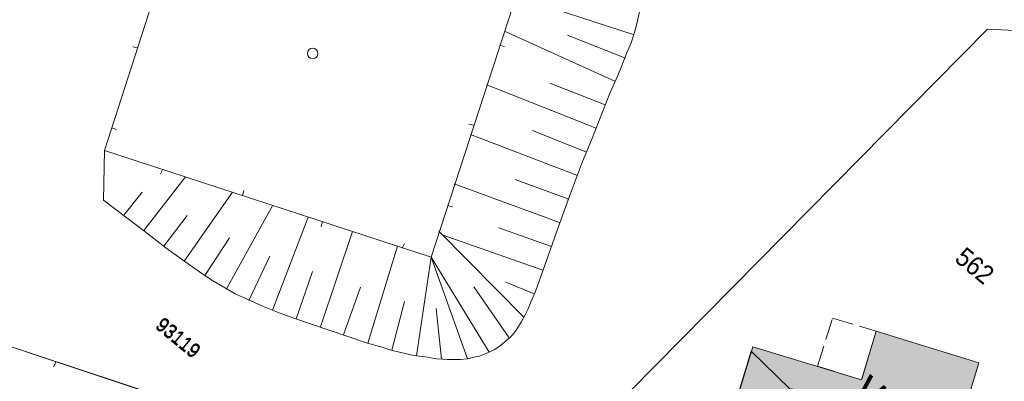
# Model space of a CAD drawing. Header units: metres. Extents: x -740 to 758, y -633 to 854.
# Tile 615 of 656: x 328 to 387, y -304 to -282. Entities that reach past the tile are written whole.
import ezdxf

# ---------------------------------------------------------------- set-up
doc = ezdxf.new("R2010")
doc.units = ezdxf.units.M
doc.header["$MEASUREMENT"] = 0
doc.linetypes.add('1248_416', pattern=[1.664, 1.248, -0.416])
for name, color, linetype in [('Gis.LOVION', 7, 'Continuous'), ('Grundkarte.LOVION', 7, 'Continuous'), ('Grundkarte_Text.LOVION', 7, 'Continuous'), ('Wasser.LOVION', 7, 'Continuous')]:
    doc.layers.add(name, color=color, linetype=linetype)
doc.styles.add('ERSTELLTER_STIL_1', font='arial.ttf')

msp = doc.modelspace()

# ---------------------------------------------------------------- hatches: boundary and pattern name
at = {"layer": 'Gis.LOVION', "linetype": 'Continuous', "lineweight": 18}
msp.add_hatch(color=31, dxfattribs=at).paths.add_polyline_path([(371.863, -301.936), (369.449, -309.886), (381.997, -313.684), (384.357, -305.931), (381.152, -306.555), (378.822, -304.64), (374.166, -304.179)])
at = {"layer": 'Grundkarte.LOVION', "linetype": 'Continuous', "lineweight": 18}
msp.add_hatch(color=9, dxfattribs=at).paths.add_polyline_path([(382.019, -313.756), (385.395, -302.638), (379.299, -300.751), (378.429, -303.644), (371.971, -301.674), (369.465, -309.899)])

# ---------------------------------------------------------------- linework, layer by layer
at = {"layer": 'Gis.LOVION', "color": 44, "linetype": 'Continuous', "lineweight": 18}
msp.add_lwpolyline([(371.863, -301.936), (374.166, -304.179), (378.822, -304.64), (381.152, -306.555), (384.357, -305.931), (381.997, -313.684), (369.449, -309.886)], close=True, dxfattribs=at)
at = {"layer": 'Grundkarte.LOVION', "color": 253, "linetype": 'Continuous', "lineweight": 18}
for points in [[(349.721, -308.895), (311.572, -296.28), (309.677, -295.638), (272.137, -283.2), (271.619, -283.044), (269.202, -282.512), (268.415, -281.111), (268.326, -278.992), (269.354, -277.413), (299.874, -267.927)], [(399.065, -283.449), (385.91, -282.814), (364.691, -304.307), (362.07, -312.869), (355.308, -310.811), (328.759, -301.968)], [(387.723, -320.705), (383.432, -319.44), (362.07, -312.869), (364.691, -304.307), (385.91, -282.814), (399.065, -283.449)]]:
    msp.add_lwpolyline(points, dxfattribs=at)
at = {"layer": 'Grundkarte.LOVION', "color": 8, "linetype": 'Continuous', "lineweight": 18}
for points in [[(355.602, -313.728), (350.03, -312.056), (269.956, -284.477), (272.137, -283.2), (309.677, -295.638), (311.572, -296.28), (349.721, -308.895), (311.572, -296.28), (309.677, -295.638), (272.137, -283.2), (271.619, -283.044), (269.202, -282.512), (268.415, -281.111), (268.326, -278.992), (269.354, -277.413), (299.874, -267.927)], [(342.059, -271.437), (359.132, -277.068), (352.86, -296.361), (333.472, -290.01), (339.502, -271.273)], [(457.692, -296.633), (452.024, -294.882), (434.784, -289.651), (431.677, -288.714), (417.576, -284.447), (399.065, -283.449), (385.91, -282.814), (364.691, -304.307), (362.07, -312.869), (355.308, -310.811), (328.759, -301.968), (355.308, -310.811), (362.07, -312.869), (383.432, -319.44), (387.723, -320.705), (404.972, -325.728), (422.306, -330.713), (428.241, -332.467)], [(385.91, -282.814), (399.065, -283.449)], [(355.602, -313.728), (350.03, -312.056), (269.956, -284.477), (272.137, -283.2), (309.677, -295.638), (311.572, -296.28), (349.721, -308.895)], [(335.145, -283.847), (335.417, -283.909)], [(357.223, -283.846), (356.919, -283.757)], [(334.177, -288.759), (333.873, -288.67)], [(355.102, -288.457), (355.374, -288.519)], [(336.799, -291.399), (336.92, -291.121)], [(341.744, -292.393), (341.655, -292.698)], [(354.134, -293.369), (353.83, -293.281)], [(346.329, -294.546), (346.417, -294.242)], [(351.273, -295.54), (351.152, -295.818)], [(311.572, -296.28), (349.721, -308.895)], [(328.759, -301.968), (355.308, -310.811), (362.07, -312.869), (383.432, -319.44), (387.723, -320.705), (404.972, -325.728), (422.306, -330.713), (428.241, -332.467)], [(328.759, -301.968), (355.308, -310.811), (361.643, -312.733), (362.07, -312.869), (377.64, -317.642)], [(330.443, -302.867), (330.564, -302.59)], [(330.478, -302.825), (330.572, -302.58)]]:
    msp.add_lwpolyline(points, dxfattribs=at)
at = {"layer": 'Grundkarte.LOVION', "color": 253, "linetype": 'Continuous', "lineweight": 18}
for points in [[(352.86, -296.361), (333.472, -290.01), (339.502, -271.273), (339.705, -270.633), (342.059, -271.437), (359.132, -277.068)], [(339.502, -271.273), (339.705, -270.633), (342.059, -271.437), (359.132, -277.068), (352.86, -296.361), (333.472, -290.01)]]:
    msp.add_lwpolyline(points, close=True, dxfattribs=at)
at = {"layer": 'Grundkarte.LOVION', "color": 7, "linetype": 'Continuous', "lineweight": 13}
for points in [[(352.86, -296.361), (359.132, -277.068)], [(364.867, -283.128), (357.906, -280.853)], [(365.256, -281.671), (365.05, -282.578), (364.92, -283.064), (364.737, -283.613), (364.475, -284.26), (364.166, -285.029), (363.951, -285.552), (363.489, -286.573), (362.4, -289.339), (361.85, -290.664), (361.076, -292.72), (360.401, -294.589), (359.058, -298.385), (358.77, -299.063), (358.629, -299.432), (358.455, -299.774), (358.202, -300.213), (358.05, -300.464), (357.871, -300.747), (357.58, -301.101), (357.416, -301.235), (357.225, -301.402), (356.923, -301.638), (356.648, -301.842), (356.308, -301.994), (352.86, -296.361), (333.472, -290.01), (333.407, -292.972), (335.864, -294.83), (337.112, -295.802), (338.097, -296.504), (339.113, -297.232), (339.841, -297.722), (341.221, -298.533), (342.952, -299.31), (343.844, -299.666), (344.762, -299.99), (346.567, -300.611), (348.216, -301.159), (349.012, -301.436), (350.015, -301.722), (350.475, -301.884), (351.835, -302.195), (352.523, -302.275), (353.184, -302.388), (353.541, -302.412), (353.839, -302.442), (354.164, -302.44), (354.606, -302.426), (355.016, -302.386), (355.42, -302.287), (355.739, -302.227), (355.909, -302.151), (356.308, -301.994)], [(363.81, -285.921), (357.222, -282.93)], [(364.413, -284.532), (360.968, -283.154)], [(362.662, -288.693), (356.173, -286.106)], [(363.207, -287.31), (359.917, -286.006)], [(362.091, -290.108), (358.892, -288.825)], [(361.547, -291.492), (355.192, -289.069)], [(335.8, -294.777), (338.265, -291.581)], [(361.034, -292.901), (357.847, -291.735)], [(360.49, -294.285), (354.237, -291.999)], [(334.616, -293.859), (335.694, -292.482)], [(338.193, -296.583), (341.073, -292.488)], [(340.718, -298.228), (343.454, -293.261)], [(336.983, -295.696), (338.372, -293.876)], [(343.443, -299.498), (345.563, -293.971)], [(360.01, -295.721), (356.886, -294.607)], [(339.429, -297.437), (340.895, -295.196)], [(346.289, -300.491), (348.189, -294.837)], [(358.382, -299.929), (353.329, -294.807)], [(359.497, -297.13), (353.528, -295.024)], [(349.103, -301.457), (350.875, -295.698)], [(342.028, -298.927), (343.278, -296.293)], [(351.984, -302.21), (352.86, -296.361), (355.016, -302.386)], [(344.853, -300.01), (345.819, -297.197)], [(347.667, -300.977), (348.659, -298.131)], [(357.495, -301.139), (355.397, -298.122)], [(358.985, -298.54), (357.292, -297.848)], [(350.533, -301.879), (351.286, -298.997)], [(353.482, -302.418), (353.158, -299.405)]]:
    msp.add_lwpolyline(points, dxfattribs=at)
at = {"layer": 'Grundkarte.LOVION', "color": 8, "linetype": 'Continuous', "lineweight": 18}
for points in [[(383.432, -319.44), (362.07, -312.869), (364.691, -304.307), (385.91, -282.814), (399.065, -283.449), (397.773, -287.772), (396.335, -292.406), (394.392, -298.832), (393.652, -301.239), (388.707, -317.476), (387.723, -320.705)], [(382.019, -313.756), (369.465, -309.899), (371.971, -301.674), (378.429, -303.644), (379.299, -300.751), (385.395, -302.638)]]:
    msp.add_lwpolyline(points, close=True, dxfattribs=at)
at = {"layer": 'Grundkarte.LOVION', "color": 8, "linetype": '1248_416', "lineweight": 18}
msp.add_lwpolyline([(378.429, -303.644), (375.808, -302.836), (376.71, -299.969), (379.299, -300.751)], close=True, dxfattribs=at)
at = {"layer": 'Grundkarte.LOVION', "color": 9, "linetype": 'Continuous', "lineweight": 18}
msp.add_circle((345.827, -284.248), 0.312, dxfattribs=at)

# ---------------------------------------------------------------- texts
at = {"layer": 'Grundkarte_Text.LOVION', "color": 7, "linetype": 'Continuous', "lineweight": 13, "attachment_point": 7, "style": 'ERSTELLTER_STIL_1'}
for s, insert, char_height, rotation in [('{\\A1;\\W0.89449x;562}', (383.879, -296.562), 1.1243, 320.58636), ('{\\A1;\\W0.91903x;93119}', (336.411, -300.548), 0.83074, 320.58479), ('{\\A1;\\W0.91901x;93119}', (336.445, -300.506), 0.83074, 320.58479)]:
    msp.add_mtext(s, dxfattribs=dict(at, insert=insert, char_height=char_height, rotation=rotation))
at = {"layer": 'Wasser.LOVION', "color": 251, "linetype": 'Continuous', "lineweight": 13, "insert": (377.336, -305.2), "char_height": 2.48983, "attachment_point": 7, "rotation": 320.58377, "style": 'ERSTELLTER_STIL_1'}
msp.add_mtext('{\\A1;\\W0.71562x;W}', dxfattribs=at)

doc.saveas('drawing.dxf')
